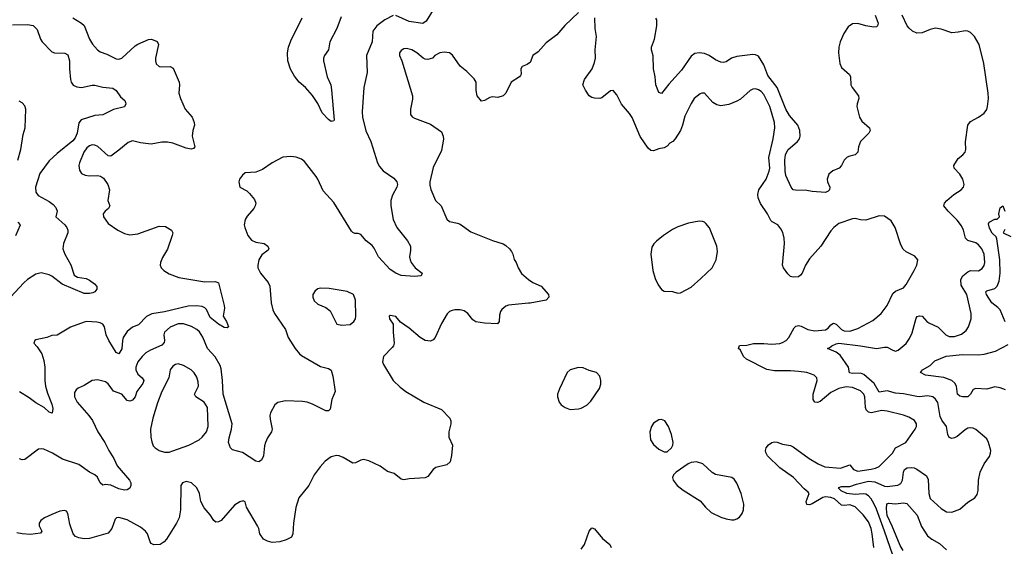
# Model space of a CAD drawing. Header units: inches. Extents: x 1473912 to 1647258, y 640388 to 773423.
# Tile 343 of 420: x 1586211 to 1593541, y 644758 to 648675. Entities that reach past the tile are written whole.
import ezdxf

# ---------------------------------------------------------------- set-up
doc = ezdxf.new("R2010")
doc.units = ezdxf.units.IN
doc.header["$MEASUREMENT"] = 0
doc.layers.add('B5684', color=7, linetype='Continuous')
doc.layers.add('B5694', color=7, linetype='Continuous')

msp = doc.modelspace()

# ---------------------------------------------------------------- linework, layer by layer
at = {"layer": 'B5684', "color": 5}
for points, elevation in [([(1589290, 648749.5), (1589236.5, 648663.5), (1589212.7, 648647.3), (1589110, 648661.2), (1589010, 648707.6)], 760), ([(1588990, 648705.6), (1588930, 648675.1), (1588869.4, 648630.6), (1588840.9, 648590), (1588834.4, 648510), (1588792.1, 648410), (1588797.6, 648282.4), (1588773.8, 648170), (1588760.8, 647990), (1588762.8, 647950), (1588787.8, 647847.8), (1588826, 647770), (1588874.9, 647610), (1588890, 647582.8), (1588917.3, 647550), (1588995.9, 647495.9), (1589018, 647470), (1589022.8, 647450), (1589019.6, 647430), (1588985.7, 647370), (1588973.4, 647330), (1588973.4, 647290), (1588990.3, 647190), (1589018.7, 647130), (1589097, 647030), (1589119.1, 646990), (1589121.4, 646958.6), (1589113.4, 646910), (1589118, 646890), (1589126.4, 646870), (1589154.4, 646830), (1589206.8, 646790), (1589198.8, 646770), (1589150, 646764.4), (1589050, 646773), (1589010, 646788.5), (1588970, 646818.2), (1588881.8, 646910), (1588850, 646975.6), (1588835, 646995), (1588790.8, 647030.8), (1588750, 647077.6), (1588730, 647084.2), (1588705.3, 647085.3), (1588690, 647091.8), (1588681.8, 647101.8), (1588550, 647316), (1588470, 647401.2), (1588431.6, 647490), (1588418.4, 647510), (1588330, 647621.2), (1588310, 647637.2), (1588270, 647652.7), (1588230, 647657.2), (1588170, 647653.2), (1588091.3, 647610), (1588019.1, 647560.9), (1587970, 647541.2), (1587890, 647535.1), (1587870, 647519.3), (1587848, 647490), (1587843, 647470), (1587850.6, 647430.6), (1587901.6, 647401.6), (1587922.8, 647382.8), (1587958.8, 647338.8), (1587967.7, 647310), (1587964.9, 647290), (1587953.4, 647270), (1587905.1, 647214.9), (1587890.4, 647190), (1587881.6, 647150), (1587886, 647130), (1587908.5, 647070), (1587936.2, 647036.2), (1587970, 647019.6), (1588030.3, 647010.3), (1588058, 646990), (1588064.9, 646970), (1588059.5, 646960.5), (1588014.6, 646925.4), (1587991.6, 646890), (1587982.8, 646850), (1587984, 646830), (1588002.6, 646790), (1588059.5, 646719.5), (1588073.3, 646693.3), (1588082.3, 646570), (1588096.5, 646516.5), (1588108.4, 646488.4), (1588190.3, 646370), (1588208.5, 646310), (1588261.1, 646230), (1588294.9, 646190), (1588310, 646176.9), (1588450, 646094.6), (1588510, 646080.4), (1588528.5, 646068.5), (1588542.9, 646022.9), (1588560.3, 645910), (1588534.3, 645850), (1588522.9, 645777.1), (1588510, 645765.1), (1588490, 645764.7), (1588390, 645815.8), (1588350, 645829.6), (1588315.2, 645835.2), (1588190, 645840.7), (1588132.3, 645827.7), (1588110.4, 645809.6), (1588077.3, 645750), (1588073.4, 645730), (1588075.5, 645704.5), (1588090.6, 645630), (1588084.9, 645610), (1588055.1, 645564.9), (1588040.4, 645530), (1588033.7, 645506.3), (1588024.9, 645430), (1588010, 645399.3), (1587990, 645386), (1587970, 645391.8), (1587870, 645454.5), (1587795.5, 645475.5), (1587781.2, 645490), (1587766.3, 645530), (1587770, 645564.7), (1587787.9, 645630), (1587791.4, 645670), (1587725.6, 645890), (1587721.7, 645990), (1587710, 646077.2), (1587702.3, 646102.3), (1587666.1, 646166.1), (1587610, 646229.6), (1587574.4, 646314.4), (1587550, 646352.2), (1587530, 646370.8), (1587490, 646393.7), (1587430, 646412.2), (1587390, 646412.2), (1587330, 646388.7), (1587288.8, 646351.2), (1587283.2, 646330), (1587289.3, 646290), (1587286.4, 646273.6), (1587270, 646252.9), (1587184.1, 646215.9), (1587150, 646195.8), (1587122, 646170), (1587091.3, 646130), (1587074.4, 646090), (1587074.4, 646070), (1587090, 646038), (1587123.7, 646010), (1587135.3, 645990), (1587128.1, 645970), (1587082.7, 645910), (1587070, 645869.6), (1587050, 645844.2), (1587030, 645836.4), (1587010, 645842.4), (1586970, 645888.3), (1586910, 645911.3), (1586870, 645967.3), (1586850, 645982), (1586790, 645997), (1586750, 645991.8), (1586690, 645954), (1586645.3, 645934.7), (1586630, 645921.2), (1586618, 645902), (1586619.3, 645870), (1586639.5, 645830), (1586726.7, 645730), (1586752.7, 645692.7), (1586793.2, 645610), (1586845.5, 645530), (1586873.2, 645470), (1586911.3, 645410), (1586935.6, 645355.6), (1587027.7, 645250), (1587037.3, 645230), (1587038.8, 645210), (1587030, 645189), (1587010, 645179), (1586990, 645176), (1586950, 645186.3), (1586888.5, 645211.5), (1586850, 645217), (1586830, 645213.2), (1586810, 645229), (1586790, 645273.2), (1586770, 645289.2), (1586730, 645309.3), (1586650, 645367), (1586530, 645407), (1586455.1, 645450), (1586390, 645480.4), (1586370, 645484), (1586350, 645480.5), (1586250, 645403.6), (1586230, 645401.6), (1586210, 645409.6)], 760), ([(1586605.5, 648690), (1586670, 648650.3), (1586691.7, 648631.7), (1586731.7, 648531.7), (1586753.7, 648493.7), (1586790, 648450.4), (1586810, 648435.8), (1586858.9, 648418.9), (1586930, 648384.2), (1586950, 648382.6), (1586970, 648390.3), (1587070, 648481.3), (1587090, 648494.2), (1587170, 648528.4), (1587192, 648530), (1587233.5, 648513.5), (1587244.9, 648490), (1587222, 648390), (1587221.3, 648370), (1587227.2, 648347.2), (1587250, 648328.2), (1587270, 648324.9), (1587330, 648327), (1587353.8, 648313.8), (1587397.4, 648210), (1587400.9, 648190), (1587396.5, 648130), (1587407.2, 648090), (1587441.7, 648010), (1587494.9, 647950), (1587510.5, 647910), (1587512.7, 647890), (1587500.3, 647850), (1587495.6, 647810), (1587514.8, 647730), (1587503.5, 647716.5), (1587487.5, 647712.5), (1587450, 647719.8), (1587350, 647756.2), (1587310, 647763.5), (1587270, 647764.2), (1587189.7, 647749.7), (1587110, 647759.7), (1587050, 647774), (1587018, 647762), (1586950, 647703.7), (1586890, 647661.2), (1586870, 647662.7), (1586792.2, 647732.2), (1586770, 647742.4), (1586750, 647744.5), (1586730, 647737.6), (1586710, 647721.7), (1586687.9, 647690), (1586654.9, 647610), (1586650.3, 647590), (1586654.9, 647554.9), (1586671.8, 647531.8), (1586698, 647518), (1586730, 647513.7), (1586790, 647517.1), (1586812.2, 647512.2), (1586835.3, 647495.3), (1586868, 647450), (1586878.4, 647410), (1586866, 647330), (1586882, 647290), (1586873, 647270), (1586848, 647250), (1586832.7, 647230), (1586834, 647210), (1586870, 647160.4), (1586942, 647110), (1586990, 647084.9), (1587030, 647075.3), (1587090, 647082.8), (1587250, 647139.1), (1587296.8, 647136.8), (1587342, 647110), (1587350.8, 647090.8), (1587346, 647070), (1587310, 646968.7), (1587273.5, 646906.5), (1587258, 646870), (1587257.1, 646850), (1587263, 646830), (1587283, 646810), (1587323.6, 646783.6), (1587396.6, 646756.6), (1587590, 646725.7), (1587668.9, 646728.9), (1587690, 646717.1), (1587732.7, 646550), (1587734.9, 646530), (1587725.5, 646470), (1587750.6, 646430), (1587764.7, 646390), (1587756.3, 646383.7), (1587734, 646386), (1587690, 646409.8), (1587630, 646459.2), (1587600.5, 646520.5), (1587590, 646532.9), (1587570, 646541.6), (1587526, 646546), (1587463.8, 646543.8), (1587290, 646501.2), (1587193.5, 646486.5), (1587153.9, 646466.1), (1587094.5, 646405.5), (1587050, 646388.7), (1587010, 646354.7), (1586981.8, 646310), (1586975, 646290), (1586972.2, 646227.8), (1586950, 646189.6), (1586930, 646200.5), (1586873.7, 646290), (1586855, 646330), (1586842, 646390), (1586830, 646409.5), (1586810, 646420.5), (1586786.2, 646426.2), (1586710.3, 646429.7), (1586690, 646424.7), (1586590, 646387), (1586490, 646329.2), (1586450, 646325.2), (1586412, 646310), (1586330, 646292.7), (1586324.7, 646290), (1586316, 646270), (1586341.1, 646241.1), (1586374.9, 646190), (1586390, 646141), (1586397.6, 646090), (1586397.8, 645990), (1586402.2, 645950), (1586417.6, 645897.6), (1586450, 645816), (1586456.7, 645783.3), (1586453, 645747), (1586430, 645756), (1586392.3, 645790), (1586330, 645824.8), (1586282.4, 645862.4), (1586210, 645907.1)], 740), ([(1588604, 648696), (1588572.8, 648610), (1588519.6, 648510), (1588508.9, 648451.1), (1588479.5, 648410), (1588473.4, 648390), (1588473.4, 648370), (1588501.1, 648250), (1588526.7, 648190), (1588532.9, 648152.9), (1588552, 647928), (1588550, 647922), (1588530, 647918), (1588510, 647932), (1588463.6, 647983.6), (1588430.9, 648050.9), (1588390, 648111.6), (1588339.6, 648170), (1588291.4, 648211.4), (1588255.7, 648255.7), (1588226.5, 648306.5), (1588206.6, 648370), (1588205.3, 648430), (1588211.9, 648470), (1588230, 648518.4), (1588312.6, 648690)], 740), ([(1586157.8, 648637.8), (1586270, 648640.7), (1586311.1, 648631.1), (1586341.9, 648601.9), (1586365.1, 648530), (1586379.1, 648510), (1586450, 648437.5), (1586470, 648429.4), (1586547, 648427), (1586570, 648414.9), (1586582, 648370), (1586581.3, 648310), (1586588.7, 648230), (1586594.4, 648210), (1586610, 648188.2), (1586636.7, 648176.7), (1586670, 648171.6), (1586750, 648189.2), (1586770, 648189.2), (1586830, 648173.7), (1586904.8, 648164.8), (1586929.1, 648149.1), (1586961.8, 648101.8), (1586993.8, 648073.8), (1586999.2, 648059.2), (1587001.3, 648050), (1586990, 648026.3), (1586910, 648008), (1586830, 647968.4), (1586770, 647963.5), (1586669, 647930), (1586651.3, 647908.7), (1586639.2, 647830), (1586624.5, 647795.5), (1586605.5, 647774.5), (1586490, 647681.2), (1586430, 647624.4), (1586361.6, 647530), (1586327.3, 647430), (1586331.4, 647391.4), (1586348.2, 647368.2), (1586430, 647322.6), (1586460.2, 647300.2), (1586479.1, 647279.1), (1586490.3, 647250), (1586480.4, 647210), (1586546.4, 647150), (1586561.6, 647130), (1586568.4, 647110), (1586568.4, 647090), (1586537.6, 647010), (1586532, 646970), (1586546, 646930), (1586591, 646851), (1586616, 646776), (1586640.1, 646760.1), (1586706, 646750), (1586730, 646736.9), (1586767.7, 646710), (1586784, 646690), (1586786, 646670), (1586771.3, 646650), (1586756.1, 646643.9), (1586730, 646638.4), (1586690, 646638.7), (1586527, 646707), (1586450, 646768.5), (1586430, 646777.2), (1586370, 646791.7), (1586330, 646781.4), (1586270, 646743.1), (1586241, 646719), (1586010, 646472.7)], 720), ([(1590000, 648350), (1589990, 648342), (1589951.6, 648328.4), (1589942, 648310), (1589944.7, 648270), (1589939.8, 648260.2), (1589932, 648250), (1589868.9, 648211.1), (1589830.7, 648130), (1589810.5, 648109.5), (1589770, 648097.2), (1589730, 648101.2), (1589710, 648097.2), (1589670, 648073.2), (1589648.7, 648070), (1589616, 648110), (1589609.6, 648149.6), (1589608, 648210), (1589594.5, 648234.5), (1589539.6, 648290), (1589488.9, 648328.9), (1589432.7, 648412.7), (1589410, 648429.4), (1589370, 648434.7), (1589338, 648430), (1589301, 648410), (1589284.7, 648390), (1589250, 648379.3), (1589230, 648380.9), (1589214, 648390), (1589167.3, 648430), (1589130, 648450.9), (1589090, 648461.3), (1589070, 648458.7), (1589050, 648446.6), (1589038.4, 648430), (1589039.5, 648410), (1589056.4, 648370), (1589135.8, 648110), (1589135.6, 648084.4), (1589119.1, 648010), (1589121, 647970), (1589133.7, 647953.7), (1589150, 647942.8), (1589270, 647898.8), (1589350, 647840.7), (1589364.4, 647810), (1589366.4, 647786.4), (1589350, 647701.2), (1589290, 647576), (1589263.1, 647470), (1589263.9, 647443.9), (1589271.8, 647411.8), (1589306.7, 647330), (1589348.2, 647290), (1589390.6, 647190.6), (1589410, 647174.8), (1589470, 647162), (1589490, 647153.4), (1589570, 647098.4), (1589730, 647033.1), (1589810, 647008.2), (1589830, 646996.3), (1589857.3, 646970), (1589871, 646950), (1589881, 646930), (1589890.9, 646890.9), (1589906, 646870), (1589921, 646830), (1589946.6, 646786.6), (1590000, 646743.4)], 780), ([(1586196.9, 647630), (1586218.3, 647710), (1586237.5, 647822.5), (1586252.2, 647870), (1586257.4, 648010), (1586250, 648035.1), (1586230, 648056.4), (1586206, 648070)], 720), ([(1586182.4, 647070), (1586216.2, 647150), (1586199.3, 647170)], 720), ([(1590000, 646566), (1589850, 646551.5), (1589830, 646544.5), (1589800.3, 646519.7), (1589790, 646504), (1589782.3, 646477.7), (1589779.3, 646430), (1589767.7, 646412.3), (1589670, 646417.2), (1589606.4, 646426.4), (1589583.5, 646443.5), (1589546, 646490), (1589519, 646510), (1589490, 646518), (1589450, 646518), (1589430, 646512.3), (1589410, 646503.7), (1589392.3, 646487.7), (1589350, 646415.3), (1589304.9, 646310), (1589290, 646292.7), (1589270, 646283.7), (1589230, 646289.6), (1589191.3, 646311.3), (1589110, 646380.7), (1589044.8, 646424.8), (1589010, 646468), (1588970, 646475.3), (1588962, 646470), (1588964.7, 646450), (1588990.9, 646410.9), (1588990.4, 646350), (1588998, 646270), (1588993.4, 646250), (1588984.1, 646235.9), (1588919.1, 646170), (1588912.7, 646130), (1588919.3, 646110), (1588991.9, 645991.9), (1589042.2, 645942.2), (1589084.9, 645910), (1589220.7, 645830), (1589350, 645774.9), (1589412.1, 645712.1), (1589420.5, 645690), (1589421.6, 645670), (1589406.4, 645610), (1589406, 645570), (1589432.7, 645510), (1589426.2, 645433.8), (1589414.4, 645385.6), (1589390, 645363.7), (1589310, 645343.7), (1589290, 645329.3), (1589250, 645276), (1589230, 645266), (1589110, 645259.5), (1589070, 645252.7), (1589050, 645256), (1588999.1, 645299.1), (1588950, 645315.1), (1588893.6, 645353.6), (1588810, 645393.6), (1588770, 645403.6), (1588750, 645399.6), (1588710, 645379.6), (1588690, 645376.2), (1588619.5, 645419.5), (1588590, 645431.5), (1588570, 645433.3), (1588530, 645423.7), (1588486, 645390), (1588446.8, 645350), (1588404, 645290), (1588364, 645210), (1588290, 645117.2), (1588266.9, 645046.9), (1588249.1, 644930), (1588244, 644850), (1588233.2, 644826.8), (1588195.1, 644804.9), (1588148.3, 644791.7), (1588090, 644785.6), (1588055, 644795), (1588026.6, 644810), (1587999.8, 644850), (1587990.9, 644890), (1587981.5, 644910), (1587899.6, 645050), (1587890, 645088.7), (1587875.5, 645095.5), (1587850, 645089.4), (1587810, 645064.5), (1587710.4, 644950), (1587690, 644939.7), (1587670, 644938), (1587655.6, 644950), (1587630, 644991.8), (1587583.9, 645043.9), (1587560.5, 645090), (1587549.6, 645150), (1587530, 645193.2), (1587490, 645229), (1587450, 645239), (1587422, 645230), (1587411, 645209), (1587408.5, 645030), (1587397.4, 644970), (1587378, 644930), (1587302.8, 644810), (1587287.2, 644790), (1587255.5, 644770), (1587210, 644768.3), (1587190, 644779.7), (1587181.1, 644790), (1587161.1, 644850), (1587146.9, 644870), (1587110, 644900.3), (1587010, 644954.4), (1586950, 644972.1), (1586930.3, 644969.7), (1586921.1, 644958.9), (1586896, 644890), (1586870, 644856.2), (1586730, 644816.9), (1586690, 644813.3), (1586650, 644819.6), (1586626, 644830), (1586609.5, 644850), (1586582.9, 644922.9), (1586570, 645002), (1586558, 645018), (1586544.5, 645024.5), (1586510, 645019.6), (1586450, 644995.1), (1586394.8, 644970), (1586368, 644950), (1586355.5, 644930), (1586355.5, 644910), (1586374.8, 644870), (1586364.7, 644855.3), (1586290, 644845.6), (1586230.3, 644849.7), (1586190, 644856.9)], 780)]:
    msp.add_lwpolyline(points, dxfattribs=dict(at, elevation=elevation))
at = {"layer": 'B5684', "color": 5, "elevation": 780}
for points in [[(1588450, 646677), (1588430, 646672.3), (1588410, 646659.3), (1588394.4, 646630), (1588394, 646610), (1588403.4, 646583.4), (1588430, 646558), (1588490, 646534.8), (1588521, 646510), (1588570.7, 646410.7), (1588610, 646402), (1588670, 646408.2), (1588699.5, 646430), (1588711.8, 646450), (1588714.5, 646470), (1588709.6, 646590), (1588696, 646630), (1588650, 646654), (1588515.5, 646675.5)], [(1587390, 646114), (1587370, 646109.5), (1587350, 646098), (1587330.3, 646069.7), (1587320.2, 646010), (1587270.2, 645910), (1587236, 645824), (1587202, 645710), (1587185.7, 645630), (1587186.7, 645570), (1587194, 645534), (1587205.5, 645505.5), (1587218.8, 645490), (1587250, 645470.6), (1587290, 645457.3), (1587322.7, 645457.3), (1587350, 645466.8), (1587469, 645510), (1587546, 645550), (1587570, 645570.5), (1587601.6, 645610), (1587613.3, 645650), (1587608.3, 645790), (1587584.4, 645830), (1587522.7, 645870), (1587511.5, 645890), (1587542.6, 645950), (1587540.7, 645980.7), (1587530, 646016), (1587510, 646047), (1587487, 646070), (1587430, 646102.4)]]:
    msp.add_lwpolyline(points, close=True, dxfattribs=at)
at = {"layer": 'B5694', "color": 5}
for points, elevation in [([(1590370, 648729.6), (1590270, 648631.6), (1590210, 648563.6), (1590130, 648502.9), (1590070, 648436.2), (1590031, 648410), (1590010, 648358), (1590000, 648350)], 780), ([(1592569.8, 644750), (1592557.1, 644850), (1592549.9, 644890), (1592530, 644940.4), (1592490, 644992), (1592430, 645050.6), (1592390, 645066.2), (1592350, 645060.5), (1592330, 645063), (1592277.1, 645110), (1592250, 645120.6), (1592210, 645125.6), (1592190, 645121.2), (1592110, 645074.2), (1592090, 645065.5), (1592070, 645067.8), (1592066.6, 645090), (1592087.6, 645150), (1592081.3, 645161.3), (1592050, 645185.1), (1591970.7, 645270), (1591870, 645342.3), (1591778.5, 645430), (1591765.4, 645454.6), (1591763.1, 645470), (1591768, 645490), (1591786.6, 645513.4), (1591809.2, 645530), (1591830, 645534), (1591850, 645531.3), (1591890, 645518.2), (1591950, 645506.9), (1591970, 645498), (1592087.6, 645410), (1592154.9, 645370), (1592204.4, 645350), (1592320.7, 645339.3), (1592390, 645364.9), (1592417.3, 645330), (1592450, 645317.2), (1592550, 645331.4), (1592581.4, 645338.6), (1592608.6, 645351.4), (1592708.3, 645450), (1592732.3, 645490), (1592807.8, 645530), (1592878.7, 645630), (1592887.8, 645650), (1592887.8, 645670), (1592873.2, 645693.2), (1592830, 645719.1), (1592790, 645734.2), (1592670, 645763.5), (1592630, 645768.2), (1592550, 645751.5), (1592530, 645754.8), (1592513.1, 645773.1), (1592506.7, 645790), (1592503.4, 645870), (1592495.5, 645890), (1592470, 645914.8), (1592410, 645939.9), (1592365, 645945), (1592310, 645932.5), (1592250, 645902.7), (1592170, 645834.8), (1592150, 645826.9), (1592130, 645829.6), (1592119.2, 645850), (1592118.4, 645890), (1592148.2, 645990), (1592145.1, 646010), (1592126.6, 646030), (1592069.8, 646049.8), (1592010, 646058.9), (1591950, 646063.7), (1591830, 646063.1), (1591772.6, 646072.6), (1591622.9, 646150), (1591600.5, 646170), (1591575.9, 646215.9), (1591561.2, 646230), (1591569.6, 646250.4), (1591624.8, 646255.2), (1591673, 646267), (1591750, 646267.4), (1591810, 646261.7), (1591870, 646266.7), (1591890, 646272.9), (1591916.9, 646290), (1591935.8, 646310), (1591976.6, 646383.4), (1591990, 646395.8), (1592010, 646400.3), (1592030, 646395.6), (1592077.3, 646370), (1592130, 646360.6), (1592210, 646367.9), (1592230, 646379.7), (1592250, 646404.2), (1592270, 646418.6), (1592290, 646410.1), (1592330, 646371.4), (1592350, 646361), (1592390, 646357.5), (1592450, 646377.5), (1592563.4, 646436.6), (1592624.4, 646490), (1592668.3, 646550), (1592710, 646637.6), (1592730, 646656.5), (1592790, 646681.3), (1592810, 646706), (1592871.2, 646810), (1592889.6, 646850), (1592897.2, 646890), (1592876.2, 646916.2), (1592810, 646947.6), (1592787.9, 646967.9), (1592770, 646999.3), (1592728.8, 647128.8), (1592698, 647178), (1592650, 647214), (1592610, 647217.2), (1592510, 647184.5), (1592470, 647187.6), (1592430, 647197.6), (1592410, 647195.1), (1592310, 647159.7), (1592272.7, 647130), (1592250, 647105.1), (1592174.6, 646990), (1592090, 646896.9), (1592061.3, 646850), (1592035.8, 646790), (1592024.8, 646775.2), (1592010, 646763.5), (1591970, 646758.9), (1591950, 646766), (1591930, 646785.6), (1591898.3, 646830), (1591889.8, 646850), (1591905.7, 647010), (1591902.2, 647050), (1591891.5, 647091.5), (1591878.5, 647118.5), (1591855.1, 647150), (1591812.5, 647172.5), (1591802.7, 647182.7), (1591778.8, 647230), (1591726.8, 647306.8), (1591707.9, 647350), (1591705.5, 647374.5), (1591713.4, 647410), (1591768.1, 647490), (1591791.6, 647548.4), (1591794.4, 647570), (1591789, 647651), (1591820.8, 647790), (1591831.6, 647870), (1591829, 647910), (1591796.5, 648030), (1591750, 648119.7), (1591730, 648142.2), (1591710, 648154.7), (1591690, 648160.4), (1591670, 648159.1), (1591650, 648148.2), (1591576.3, 648083.7), (1591550, 648068.3), (1591490, 648043.5), (1591430, 648035.4), (1591400.9, 648040.9), (1591370, 648060.5), (1591310, 648127.6), (1591290, 648129.6), (1591275.8, 648124.2), (1591233.4, 648090), (1591211, 648051), (1591163, 647957), (1591145.7, 647890), (1591129.2, 647850.8), (1591090, 647789.3), (1591073.4, 647770), (1591050, 647758), (1591030, 647735.1), (1591010, 647720.9), (1590970, 647715.1), (1590930, 647699.5), (1590910, 647702.9), (1590890, 647720.7), (1590830, 647806.6), (1590770, 647947.3), (1590750, 647977), (1590690, 648046), (1590657.4, 648117.4), (1590630, 648149), (1590610, 648145.2), (1590545.8, 648094.2), (1590530, 648089.3), (1590490, 648092.7), (1590470, 648097.2), (1590449.7, 648109.7), (1590422.7, 648150), (1590404, 648190), (1590416, 648230), (1590471.6, 648310), (1590490, 648356), (1590496.8, 648390), (1590495, 648450), (1590505.4, 648550), (1590495.6, 648610), (1590491.6, 648690)], 780), ([(1592579.1, 648710), (1592602, 648650), (1592597.3, 648630), (1592590, 648621.2), (1592570, 648619.3), (1592510.3, 648629.7), (1592450, 648647.7), (1592410, 648643.5), (1592377.6, 648622.4), (1592346.4, 648573.6), (1592319.6, 648510), (1592309.1, 648470.9), (1592307.2, 648430), (1592316.4, 648350), (1592330, 648320.7), (1592388.5, 648268.5), (1592394.9, 648250), (1592399.5, 648190), (1592408.5, 648170), (1592456.5, 648110), (1592458, 648090), (1592444.9, 648050), (1592444.4, 648030), (1592462.4, 647950), (1592481.6, 647921.6), (1592537.1, 647870), (1592542.4, 647850), (1592532.2, 647830), (1592470.2, 647769.8), (1592456.1, 647730), (1592450.3, 647690), (1592441.2, 647678.8), (1592430, 647669.6), (1592390, 647661.3), (1592370, 647651.6), (1592348.4, 647630), (1592328.4, 647590), (1592312.7, 647570), (1592264, 647550), (1592234.6, 647525.4), (1592221.3, 647490), (1592224.9, 647470), (1592242.6, 647430), (1592238.9, 647410), (1592230, 647400.5), (1592210, 647389.8), (1592110, 647397.7), (1592070, 647405.5), (1591986, 647406), (1591969.2, 647410), (1591953.2, 647430), (1591915.3, 647515.3), (1591908.7, 647548.7), (1591906.7, 647630), (1591913.3, 647670), (1591930, 647706.5), (1592001.2, 647770), (1592015.6, 647790), (1592020.9, 647810), (1592018.8, 647850), (1592003.2, 647890), (1591943.1, 647963.1), (1591913.5, 648010), (1591850.9, 648170), (1591779.5, 648259.5), (1591750, 648339.1), (1591710, 648402.9), (1591690, 648413.6), (1591670, 648415.6), (1591550, 648400.5), (1591510, 648389.7), (1591470, 648361.6), (1591450, 648358), (1591430, 648360.5), (1591390, 648377.4), (1591344.5, 648410), (1591310, 648424.4), (1591270, 648429.7), (1591237.3, 648422.7), (1591210, 648404.2), (1591139.1, 648300.9), (1591043.4, 648196.6), (1590990, 648126), (1590970, 648133.2), (1590947.1, 648190), (1590941, 648250), (1590928.4, 648310), (1590927.2, 648407.2), (1590914, 648450), (1590915.4, 648470), (1590937.4, 648530), (1590954.3, 648630), (1590953.6, 648673.6), (1590946.3, 648686.3)], 760), ([(1592752.2, 644570), (1592650.3, 644870), (1592590, 645032.9), (1592570, 645075.9), (1592549.9, 645110), (1592530, 645132.2), (1592510, 645145), (1592490, 645148.5), (1592430, 645142.4), (1592367.6, 645150), (1592326, 645170), (1592306.3, 645190), (1592310, 645196.3), (1592330, 645202.6), (1592390, 645201.8), (1592439.9, 645220.1), (1592530, 645241.1), (1592576.5, 645236.5), (1592650, 645205), (1592670, 645202.8), (1592747.8, 645212.2), (1592770, 645226), (1592783, 645250), (1592790.5, 645309.5), (1592798, 645330), (1592817.5, 645342.5), (1592850, 645344.2), (1592870, 645341.5), (1592890, 645332.4), (1592962.5, 645282.5), (1592975, 645255), (1592980.2, 645150), (1592990, 645114.4), (1593070, 645038.3), (1593110, 645014.3), (1593150, 645012.6), (1593210, 645034.6), (1593270, 645086.7), (1593322, 645118), (1593338, 645142), (1593347.6, 645172.4), (1593349.7, 645249.7), (1593361.4, 645310), (1593390, 645370.4), (1593430, 645425.5), (1593438.9, 645450), (1593440.5, 645470), (1593424.5, 645530), (1593410, 645556), (1593330, 645626.3), (1593310, 645636), (1593290, 645639.2), (1593270, 645636.1), (1593250, 645625), (1593190, 645574.8), (1593170, 645564.2), (1593150, 645559.1), (1593130, 645567.6), (1593119.7, 645590), (1593109.8, 645650), (1593076.2, 645696.2), (1593063.1, 645723.1), (1593047.3, 645827.3), (1593030, 645853.3), (1593010, 645869.7), (1592970, 645877.8), (1592910.2, 645869.8), (1592890, 645871.5), (1592791.1, 645891.1), (1592730, 645897.2), (1592670, 645913.3), (1592610, 645905.3), (1592571.1, 645970), (1592494.9, 646034.9), (1592470, 646045.4), (1592410, 646042.3), (1592389.2, 646049.2), (1592381.4, 646090), (1592318.5, 646178.5), (1592290, 646202), (1592225.2, 646230), (1592242.6, 646237.4), (1592256.2, 646250), (1592290, 646265), (1592310, 646268.2), (1592470, 646249.4), (1592590, 646228.3), (1592650, 646239.6), (1592670, 646238.3), (1592710, 646216), (1592730, 646210.3), (1592750, 646216), (1592810, 646267.4), (1592835.5, 646304.5), (1592854.6, 646345.4), (1592884.2, 646455.8), (1592893.5, 646466.5), (1592910, 646472.9), (1592930.2, 646470.2), (1592965.3, 646430), (1592979.8, 646419.8), (1593048.6, 646388.6), (1593107, 646330), (1593130, 646319), (1593170, 646317.3), (1593223.3, 646336.7), (1593257, 646363), (1593275.1, 646390), (1593294.3, 646450), (1593293.5, 646490), (1593261.5, 646630), (1593219.2, 646699.2), (1593217.4, 646742.6), (1593231.6, 646770), (1593270, 646800.5), (1593290, 646808.7), (1593350, 646807.6), (1593376.7, 646823.3), (1593390, 646846), (1593395.2, 646870), (1593391.3, 646930), (1593374.6, 646970), (1593350, 647000.4), (1593330, 647015.6), (1593270, 647033.5), (1593252.4, 647050), (1593236.8, 647110), (1593222.1, 647142.1), (1593190, 647183), (1593122.4, 647250), (1593091.8, 647290), (1593096.2, 647310), (1593114, 647330), (1593165.2, 647374.8), (1593219.3, 647410), (1593237, 647430), (1593242, 647450), (1593233.3, 647490), (1593210, 647526), (1593169, 647570), (1593165.2, 647590), (1593198.3, 647641.7), (1593232.7, 647670), (1593249.4, 647690), (1593254, 647710), (1593253.2, 647766.8), (1593269.6, 647890.4), (1593290, 647918.8), (1593350, 647950.7), (1593390, 647980.7), (1593410, 648006.8), (1593416.2, 648030), (1593423.1, 648090), (1593421.7, 648130), (1593388.3, 648350), (1593353.7, 648490), (1593318.3, 648550), (1593290, 648580.5), (1593270, 648591.3), (1593250, 648593), (1593197.8, 648582.2), (1593150, 648578.3), (1593070, 648605.4), (1593030, 648611.2), (1592990, 648603.5), (1592930, 648576.9), (1592890, 648575.6), (1592858.4, 648590), (1592831.8, 648611.8), (1592816.9, 648630), (1592779.7, 648710)], 760), ([(1593547.3, 646427.3), (1593510, 646516.8), (1593493.9, 646533.9), (1593447.9, 646567.9), (1593409.7, 646630.3), (1593404.4, 646650), (1593410, 646657.6), (1593470, 646676.3), (1593487.7, 646692.3), (1593502.1, 646730), (1593509.9, 646790), (1593507.6, 646890), (1593486.2, 647046.2), (1593480.2, 647060.2), (1593450, 647087.8), (1593430, 647125.2), (1593424.1, 647155.9), (1593428.7, 647170), (1593471.6, 647191.6), (1593488.4, 647191.6), (1593506, 647210), (1593501.2, 647230), (1593507, 647267), (1593510, 647276), (1593530, 647290.7), (1593544.9, 647250)], 740), ([(1593544.5, 647115.5), (1593532, 647090), (1593590, 647062)], 740), ([(1590000, 646743.4), (1590030, 646719.1), (1590094.2, 646694.2), (1590146.8, 646630), (1590150.7, 646610), (1590130, 646589.7), (1590010, 646567), (1590000, 646566)], 780), ([(1593550, 645921.9), (1593510, 645937.1), (1593470, 645944.1), (1593410, 645927.9), (1593330, 645932.5), (1593310, 645923.9), (1593290, 645889.6), (1593270, 645870.9), (1593229.1, 645869.1), (1593210, 645875.1), (1593192.8, 645890), (1593184.7, 645950), (1593171.7, 645971.7), (1593150, 645991.2), (1593090, 646014.3), (1592954, 646030), (1592917.2, 646050), (1592932.7, 646070), (1592990, 646103.7), (1593023.1, 646136.9), (1593107.8, 646172.2), (1593230, 646185.4), (1593350, 646182.8), (1593392.2, 646187.8), (1593474.5, 646210), (1593570, 646259.6)], 740), ([(1592787.5, 644727.5), (1592764.6, 644764.6), (1592707.4, 644907.4), (1592670, 644987.7), (1592663.4, 645036.6), (1592665.5, 645074.5), (1592681.8, 645078.2), (1592730, 645074), (1592790, 645080.8), (1592815.1, 645075.1), (1592892.2, 644990), (1592925.5, 644905.5), (1592970, 644835.5), (1593000.9, 644810), (1593057.5, 644777.5), (1593110, 644732.6)], 740), ([(1590390, 644736.5), (1590414.7, 644770), (1590450, 644870.7), (1590470, 644895.5), (1590490, 644888.2), (1590550, 644814.6), (1590604.4, 644770), (1590614.9, 644750)], 780)]:
    msp.add_lwpolyline(points, dxfattribs=dict(at, elevation=elevation))
at = {"layer": 'B5694', "color": 5, "elevation": 820}
for points in [[(1591270, 647176.2), (1591190, 647162), (1591110, 647133.6), (1591070, 647114), (1591003, 647070), (1590951.2, 647028.8), (1590931.3, 647008.7), (1590916.5, 646983.5), (1590910.3, 646930), (1590924.2, 646810), (1590942, 646750), (1590963.2, 646703.2), (1590989, 646669), (1591010, 646655.5), (1591070, 646652.7), (1591110, 646640.4), (1591130, 646643.1), (1591210, 646684.9), (1591282.9, 646750), (1591367, 646830), (1591396.9, 646890), (1591406, 646950), (1591400.5, 646990), (1591346, 647126), (1591320.1, 647160.1), (1591310, 647169.5), (1591294.9, 647174.9)], [(1590370, 646088.2), (1590310, 646071.1), (1590286.4, 646050), (1590228.4, 645930), (1590214.9, 645890), (1590214.4, 645870), (1590226, 645830), (1590243, 645810), (1590270.8, 645790), (1590310, 645776.4), (1590370, 645780.4), (1590390, 645786), (1590432.7, 645807.3), (1590462.8, 645837.2), (1590527.7, 645932.3), (1590537.2, 645962.8), (1590538.4, 645990), (1590530, 646024), (1590505.2, 646050), (1590450, 646066), (1590405.1, 646085.1)], [(1590990, 645701.2), (1590970, 645699.3), (1590930, 645673.2), (1590914.8, 645650), (1590902.8, 645610), (1590907.3, 645550), (1590930, 645516), (1590970, 645481), (1591010, 645461), (1591030, 645461), (1591064, 645490), (1591072.7, 645510), (1591075.1, 645530), (1591062.7, 645590), (1591040.9, 645650), (1591013.2, 645690)], [(1591250, 645386.9), (1591210, 645380.5), (1591187.3, 645370), (1591098, 645310), (1591078, 645290), (1591071, 645270), (1591076, 645250), (1591106.8, 645210), (1591150, 645174.4), (1591276.8, 645096.8), (1591316, 645050), (1591359.1, 645010), (1591430, 644974.3), (1591470, 644960.9), (1591510, 644953.7), (1591530, 644954.4), (1591550, 644961.6), (1591570, 644975.5), (1591590, 645002.8), (1591598.7, 645030), (1591601.3, 645070), (1591581, 645150), (1591550, 645226.6), (1591530, 645257), (1591512.7, 645270), (1591390, 645292.7), (1591365.6, 645305.6), (1591297, 645370)]]:
    msp.add_lwpolyline(points, close=True, dxfattribs=at)

doc.saveas('drawing.dxf')
